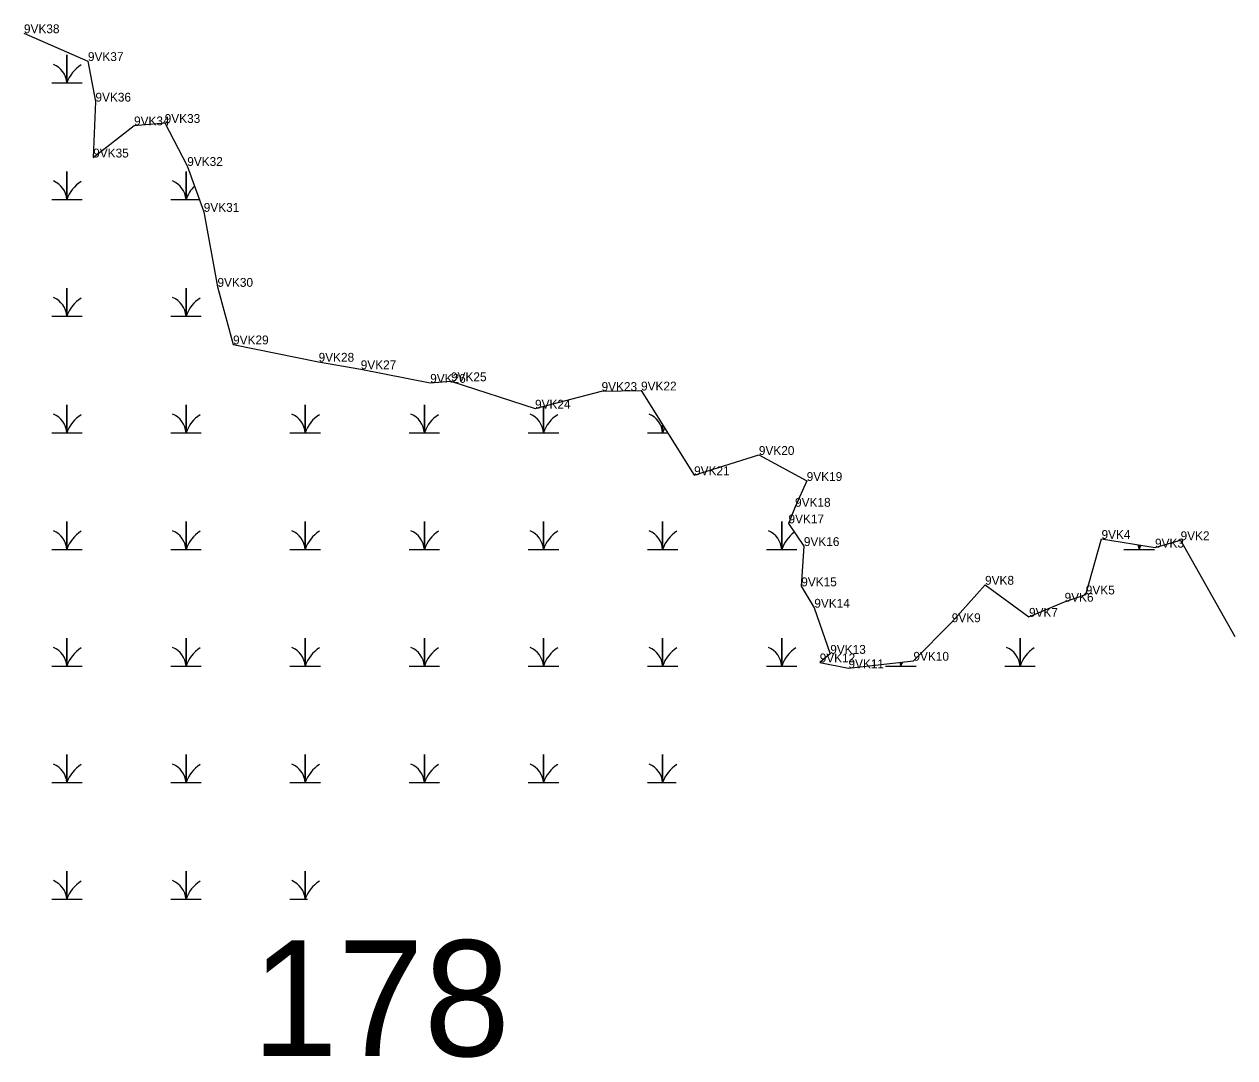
# Model space of a CAD drawing. Extents: x 2072529 to 2268796, y 436423 to 470406.
# Drawn here: x 2206058 to 2206742, y 447036 to 447619 of the extents above; entities that cross this region are included whole.
import ezdxf

# ---------------------------------------------------------------- set-up
doc = ezdxf.new("R2010")
doc.units = 0
for name, color, linetype in [('Default', 7, 'Continuous'), ('Exist Environmental Wetland Boundary', 7, 'Continuous'), ('Exist Environmental Wetland Boundary Cogo Comment', 7, 'Continuous'), ('Exist Hydro Swamp or Marsh', 7, 'Continuous'), ('Old_Level_20', 7, 'Continuous')]:
    doc.layers.add(name, color=color, linetype=linetype)

msp = doc.modelspace()

# ---------------------------------------------------------------- linework, layer by layer
at = {"layer": 'Exist Environmental Wetland Boundary'}
msp.add_lwpolyline([(2206058.3, 447613.74), (2206094.42, 447598.03), (2206098.67, 447575.16), (2206097.4, 447543.61), (2206120.44, 447561.74), (2206137.75, 447563.12), (2206150.48, 447538.84), (2206159.78, 447512.95), (2206167.55, 447470.64), (2206176.35, 447438.16), (2206224.63, 447428.37), (2206248.41, 447424.14), (2206287.62, 447416.47), (2206299.36, 447417.37), (2206346.8, 447401.89), (2206384.34, 447411.85), (2206406.64, 447412.15), (2206436.57, 447364.36), (2206473.15, 447375.78), (2206500.15, 447361.08), (2206493.59, 447346.53), (2206489.87, 447337.16), (2206498.54, 447324.37), (2206497.07, 447301.66), (2206504.44, 447289.57), (2206513.44, 447263.55), (2206507.49, 447258.74), (2206523.72, 447255.43), (2206560.39, 447259.66), (2206582.02, 447281.4), (2206600.82, 447302.53), (2206625.62, 447284.46), (2206645.73, 447292.97), (2206657.69, 447297.08), (2206666.56, 447328.39), (2206696.76, 447323.49), (2206711.19, 447327.67), (2206741.8, 447273.31)], dxfattribs=at)
at = {"layer": 'Exist Hydro Swamp or Marsh'}
for points in [[(2206073.97, 447585.68), (2206082.57, 447585.68), (2206082.57, 447601.47), (2206082.57, 447585.68), (2206091.17, 447585.68)], [(2206073.97, 447519.88), (2206082.57, 447519.88), (2206082.57, 447535.67), (2206082.57, 447519.88), (2206091.17, 447519.88)], [(2206141.22, 447519.88), (2206149.82, 447519.88), (2206149.82, 447535.67), (2206149.82, 447519.88), (2206157.29, 447519.88)], [(2206073.97, 447454.08), (2206082.57, 447454.08), (2206082.57, 447469.87), (2206082.57, 447454.08), (2206091.17, 447454.08)], [(2206141.22, 447454.08), (2206149.82, 447454.08), (2206149.82, 447469.87), (2206149.82, 447454.08), (2206158.42, 447454.08)], [(2206073.97, 447388.28), (2206082.57, 447388.28), (2206082.57, 447404.07), (2206082.57, 447388.28), (2206091.17, 447388.28)], [(2206141.22, 447388.28), (2206149.82, 447388.28), (2206149.82, 447404.07), (2206149.82, 447388.28), (2206158.42, 447388.28)], [(2206208.47, 447388.28), (2206217.07, 447388.28), (2206217.07, 447404.07), (2206217.07, 447388.28), (2206225.67, 447388.28)], [(2206275.72, 447388.28), (2206284.32, 447388.28), (2206284.32, 447404.07), (2206284.32, 447388.28), (2206292.92, 447388.28)], [(2206342.97, 447388.28), (2206351.57, 447388.28), (2206351.57, 447403.16)], [(2206351.57, 447403.16), (2206351.57, 447388.28), (2206360.17, 447388.28)], [(2206410.22, 447388.28), (2206418.82, 447388.28), (2206418.82, 447392.7)], [(2206418.82, 447392.7), (2206418.82, 447388.28), (2206421.59, 447388.28)], [(2206073.97, 447322.48), (2206082.57, 447322.48), (2206082.57, 447338.27), (2206082.57, 447322.48), (2206091.17, 447322.48)], [(2206141.22, 447322.48), (2206149.82, 447322.48), (2206149.82, 447338.27), (2206149.82, 447322.48), (2206158.42, 447322.48)], [(2206208.47, 447322.48), (2206217.07, 447322.48), (2206217.07, 447338.27), (2206217.07, 447322.48), (2206225.67, 447322.48)], [(2206275.72, 447322.48), (2206284.32, 447322.48), (2206284.32, 447338.27), (2206284.32, 447322.48), (2206292.92, 447322.48)], [(2206342.97, 447322.48), (2206351.57, 447322.48), (2206351.57, 447338.27), (2206351.57, 447322.48), (2206360.17, 447322.48)], [(2206410.22, 447322.48), (2206418.82, 447322.48), (2206418.82, 447338.27), (2206418.82, 447322.48), (2206427.42, 447322.48)], [(2206477.47, 447322.48), (2206486.07, 447322.48), (2206486.07, 447338.27), (2206486.07, 447322.48), (2206494.67, 447322.48)], [(2206679.22, 447322.48), (2206687.82, 447322.48), (2206687.82, 447324.94)], [(2206687.82, 447324.94), (2206687.82, 447322.48), (2206696.42, 447322.48)], [(2206073.97, 447256.68), (2206082.57, 447256.68), (2206082.57, 447272.47), (2206082.57, 447256.68), (2206091.17, 447256.68)], [(2206141.22, 447256.68), (2206149.82, 447256.68), (2206149.82, 447272.47), (2206149.82, 447256.68), (2206158.42, 447256.68)], [(2206208.47, 447256.68), (2206217.07, 447256.68), (2206217.07, 447272.47), (2206217.07, 447256.68), (2206225.67, 447256.68)], [(2206275.72, 447256.68), (2206284.32, 447256.68), (2206284.32, 447272.47), (2206284.32, 447256.68), (2206292.92, 447256.68)], [(2206342.97, 447256.68), (2206351.57, 447256.68), (2206351.57, 447272.47), (2206351.57, 447256.68), (2206360.17, 447256.68)], [(2206410.22, 447256.68), (2206418.82, 447256.68), (2206418.82, 447272.47), (2206418.82, 447256.68), (2206427.42, 447256.68)], [(2206477.47, 447256.68), (2206486.07, 447256.68), (2206486.07, 447272.47), (2206486.07, 447256.68), (2206494.67, 447256.68)], [(2206611.97, 447256.68), (2206620.57, 447256.68), (2206620.57, 447272.47), (2206620.57, 447256.68), (2206629.17, 447256.68)], [(2206544.72, 447256.68), (2206553.32, 447256.68), (2206553.32, 447258.85)], [(2206553.32, 447258.85), (2206553.32, 447256.68), (2206561.92, 447256.68)], [(2206073.97, 447190.88), (2206082.57, 447190.88), (2206082.57, 447206.67), (2206082.57, 447190.88), (2206091.17, 447190.88)], [(2206141.22, 447190.88), (2206149.82, 447190.88), (2206149.82, 447206.67), (2206149.82, 447190.88), (2206158.42, 447190.88)], [(2206208.47, 447190.88), (2206217.07, 447190.88), (2206217.07, 447206.67), (2206217.07, 447190.88), (2206225.67, 447190.88)], [(2206275.72, 447190.88), (2206284.32, 447190.88), (2206284.32, 447206.67), (2206284.32, 447190.88), (2206292.92, 447190.88)], [(2206342.97, 447190.88), (2206351.57, 447190.88), (2206351.57, 447206.67), (2206351.57, 447190.88), (2206360.17, 447190.88)], [(2206410.22, 447190.88), (2206418.82, 447190.88), (2206418.82, 447206.67), (2206418.82, 447190.88), (2206426.55, 447190.88)], [(2206073.97, 447125.08), (2206082.57, 447125.08), (2206082.57, 447140.87), (2206082.57, 447125.08), (2206091.17, 447125.08)], [(2206141.22, 447125.08), (2206149.82, 447125.08), (2206149.82, 447140.87), (2206149.82, 447125.08), (2206158.42, 447125.08)], [(2206208.47, 447125.08), (2206217.07, 447125.08), (2206217.07, 447140.87), (2206217.07, 447125.08), (2206218.45, 447125.08)]]:
    msp.add_lwpolyline(points, dxfattribs=at)
for centre, radius, start, end in [((2206070.3, 447584.8), 12.3, 4.14034, 67.53497), ((2206100.81, 447579.62), 19.22, 122.12745, 161.62219), ((2206070.3, 447519), 12.3, 4.14034, 67.53497), ((2206100.81, 447513.82), 19.22, 122.12745, 161.62219), ((2206137.55, 447519), 12.3, 4.14034, 67.53497), ((2206168.06, 447513.82), 19.22, 134.6261, 161.62219), ((2206070.3, 447453.2), 12.3, 4.14034, 67.53497), ((2206100.81, 447448.02), 19.22, 122.12745, 161.62219), ((2206137.55, 447453.2), 12.3, 4.14034, 67.53497), ((2206168.06, 447448.02), 19.22, 122.12745, 161.62219), ((2206070.3, 447387.4), 12.3, 4.14034, 67.53497), ((2206137.55, 447387.4), 12.3, 4.14034, 67.53497), ((2206204.8, 447387.4), 12.3, 4.14034, 67.53497), ((2206272.05, 447387.4), 12.3, 4.14034, 67.53497), ((2206339.3, 447387.4), 12.3, 4.14034, 67.53497), ((2206406.55, 447387.4), 12.3, 4.14034, 67.53497), ((2206100.81, 447382.22), 19.22, 122.12745, 161.62219), ((2206168.06, 447382.22), 19.22, 122.12745, 161.62219), ((2206235.31, 447382.22), 19.22, 122.12745, 161.62219), ((2206302.56, 447382.22), 19.22, 122.12745, 161.62219), ((2206369.81, 447382.22), 19.22, 122.12745, 161.62219), ((2206437.06, 447382.22), 19.22, 153.04891, 161.62219), ((2206070.3, 447321.6), 12.3, 4.14034, 67.53497), ((2206100.81, 447316.42), 19.22, 122.12745, 161.62219), ((2206137.55, 447321.6), 12.3, 4.14034, 67.53497), ((2206168.06, 447316.42), 19.22, 122.12745, 161.62219), ((2206204.8, 447321.6), 12.3, 4.14034, 67.53497), ((2206235.31, 447316.42), 19.22, 122.12745, 161.62219), ((2206272.05, 447321.6), 12.3, 4.14034, 67.53497), ((2206302.56, 447316.42), 19.22, 122.12745, 161.62219), ((2206339.3, 447321.6), 12.3, 4.14034, 67.53497), ((2206369.81, 447316.42), 19.22, 122.12745, 161.62219), ((2206406.55, 447321.6), 12.3, 4.14034, 67.53497), ((2206437.06, 447316.42), 19.22, 122.12745, 161.62219), ((2206473.8, 447321.6), 12.3, 4.14034, 67.53497), ((2206504.31, 447316.42), 19.22, 125.09008, 161.62219), ((2206675.55, 447321.6), 12.3, 4.14034, 16.1309), ((2206706.06, 447316.42), 19.22, 154.20684, 161.62219), ((2206070.3, 447255.8), 12.3, 4.14034, 67.53497), ((2206100.81, 447250.62), 19.22, 122.12745, 161.62219), ((2206137.55, 447255.8), 12.3, 4.14034, 67.53497), ((2206168.06, 447250.62), 19.22, 122.12745, 161.62219), ((2206204.8, 447255.8), 12.3, 4.14034, 67.53497), ((2206235.31, 447250.62), 19.22, 122.12745, 161.62219), ((2206272.05, 447255.8), 12.3, 4.14034, 67.53497), ((2206302.56, 447250.62), 19.22, 122.12745, 161.62219), ((2206339.3, 447255.8), 12.3, 4.14034, 67.53497), ((2206369.81, 447250.62), 19.22, 122.12745, 161.62219), ((2206406.55, 447255.8), 12.3, 4.14034, 67.53497), ((2206437.06, 447250.62), 19.22, 122.12745, 161.62219), ((2206473.8, 447255.8), 12.3, 4.14034, 67.53497), ((2206504.31, 447250.62), 19.22, 122.12745, 161.62219), ((2206608.3, 447255.8), 12.3, 4.14034, 67.53497), ((2206638.81, 447250.62), 19.22, 122.12745, 161.62219), ((2206541.05, 447255.8), 12.3, 4.14034, 14.16342), ((2206571.56, 447250.62), 19.22, 154.3304, 161.62219), ((2206070.3, 447190), 12.3, 4.14034, 67.53497), ((2206100.81, 447184.82), 19.22, 122.12745, 161.62219), ((2206137.55, 447190), 12.3, 4.14034, 67.53497), ((2206168.06, 447184.82), 19.22, 122.12745, 161.62219), ((2206204.8, 447190), 12.3, 4.14034, 67.53497), ((2206235.31, 447184.82), 19.22, 122.12745, 161.62219), ((2206272.05, 447190), 12.3, 4.14034, 67.53497), ((2206302.56, 447184.82), 19.22, 122.12745, 161.62219), ((2206339.3, 447190), 12.3, 4.14034, 67.53497), ((2206369.81, 447184.82), 19.22, 122.12745, 161.62219), ((2206406.55, 447190), 12.3, 4.14034, 67.53497), ((2206437.06, 447184.82), 19.22, 122.12745, 161.62219), ((2206070.3, 447124.2), 12.3, 4.14034, 67.53497), ((2206100.81, 447119.02), 19.22, 122.12745, 161.62219), ((2206137.55, 447124.2), 12.3, 4.14034, 67.53497), ((2206168.06, 447119.02), 19.22, 122.12745, 161.62219), ((2206204.8, 447124.2), 12.3, 4.14034, 67.53497), ((2206235.31, 447119.02), 19.22, 122.12745, 161.62219)]:
    msp.add_arc(centre, radius, start, end, dxfattribs=at)
at = {"layer": 'Old_Level_20'}
for p, q in [((2206094.42, 447598.03), (2206094.42, 447598.03)), ((2206098.67, 447575.16), (2206098.67, 447575.16)), ((2206137.75, 447563.12), (2206137.75, 447563.12)), ((2206120.44, 447561.74), (2206120.44, 447561.74)), ((2206097.4, 447543.61), (2206097.4, 447543.61)), ((2206150.48, 447538.84), (2206150.48, 447538.84)), ((2206159.78, 447512.95), (2206159.78, 447512.95)), ((2206167.55, 447470.64), (2206167.55, 447470.64)), ((2206176.35, 447438.16), (2206176.35, 447438.16)), ((2206224.63, 447428.37), (2206224.63, 447428.37)), ((2206248.41, 447424.14), (2206248.41, 447424.14)), ((2206287.62, 447416.47), (2206287.62, 447416.47)), ((2206299.36, 447417.37), (2206299.36, 447417.37)), ((2206384.34, 447411.85), (2206384.34, 447411.85)), ((2206406.64, 447412.15), (2206406.64, 447412.15)), ((2206346.8, 447401.89), (2206346.8, 447401.89)), ((2206473.15, 447375.78), (2206473.15, 447375.78)), ((2206436.57, 447364.36), (2206436.57, 447364.36)), ((2206500.15, 447361.08), (2206500.15, 447361.08)), ((2206493.59, 447346.53), (2206493.59, 447346.53)), ((2206489.87, 447337.16), (2206489.87, 447337.16)), ((2206498.54, 447324.37), (2206498.54, 447324.37)), ((2206666.56, 447328.39), (2206666.56, 447328.39)), ((2206696.76, 447323.49), (2206696.76, 447323.49)), ((2206711.19, 447327.67), (2206711.19, 447327.67)), ((2206497.07, 447301.66), (2206497.07, 447301.66)), ((2206600.82, 447302.53), (2206600.82, 447302.53)), ((2206657.69, 447297.08), (2206657.69, 447297.08)), ((2206504.44, 447289.57), (2206504.44, 447289.57)), ((2206645.73, 447292.97), (2206645.73, 447292.97)), ((2206625.62, 447284.46), (2206625.62, 447284.46)), ((2206582.02, 447281.4), (2206582.02, 447281.4)), ((2206741.8, 447273.31), (2206741.8, 447273.31)), ((2206513.44, 447263.55), (2206513.44, 447263.55)), ((2206507.49, 447258.74), (2206507.49, 447258.74)), ((2206523.72, 447255.43), (2206523.72, 447255.43)), ((2206560.39, 447259.66), (2206560.39, 447259.66))]:
    msp.add_line(p, q, dxfattribs=at)

# ---------------------------------------------------------------- texts
at = {"layer": 'Default'}
msp.add_text('178', height=65.34, dxfattribs=at).set_placement((2206186.89, 447036.56))
at = {"layer": 'Exist Environmental Wetland Boundary Cogo Comment'}
for s, p in [('9VK38', (2206058.3, 447613.74)), ('9VK37', (2206094.42, 447598.03)), ('9VK36', (2206098.67, 447575.16)), ('9VK34', (2206120.44, 447561.74)), ('9VK33', (2206137.75, 447563.12)), ('9VK35', (2206097.4, 447543.61)), ('9VK32', (2206150.48, 447538.84)), ('9VK31', (2206159.78, 447512.95)), ('9VK30', (2206167.55, 447470.64)), ('9VK29', (2206176.35, 447438.16)), ('9VK28', (2206224.63, 447428.37)), ('9VK27', (2206248.41, 447424.14)), ('9VK26', (2206287.62, 447416.47)), ('9VK25', (2206299.36, 447417.37)), ('9VK23', (2206384.34, 447411.85)), ('9VK22', (2206406.64, 447412.15)), ('9VK24', (2206346.8, 447401.89)), ('9VK20', (2206473.15, 447375.78)), ('9VK21', (2206436.57, 447364.36)), ('9VK19', (2206500.15, 447361.08)), ('9VK18', (2206493.59, 447346.53)), ('9VK17', (2206489.87, 447337.16)), ('9VK4', (2206666.56, 447328.39)), ('9VK2', (2206711.19, 447327.67)), ('9VK16', (2206498.54, 447324.37)), ('9VK3', (2206696.76, 447323.49)), ('9VK15', (2206497.07, 447301.66)), ('9VK8', (2206600.82, 447302.53)), ('9VK6', (2206645.73, 447292.97)), ('9VK5', (2206657.69, 447297.08)), ('9VK14', (2206504.44, 447289.57)), ('9VK7', (2206625.62, 447284.46)), ('9VK9', (2206582.02, 447281.4)), ('9VK12', (2206507.49, 447258.74)), ('9VK13', (2206513.44, 447263.55)), ('9VK10', (2206560.39, 447259.66)), ('9VK11', (2206523.72, 447255.43))]:
    msp.add_text(s, height=5, dxfattribs=at).set_placement(p)

doc.saveas('drawing.dxf')
